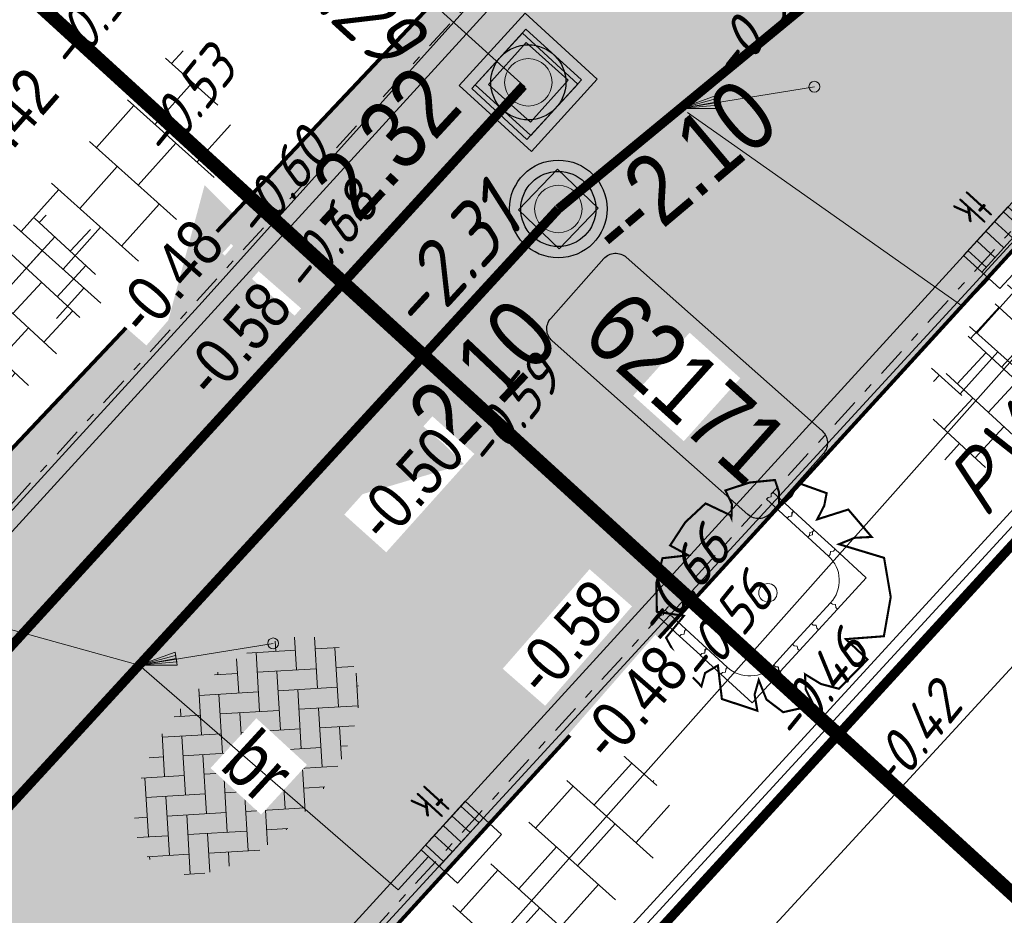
# Model space of a CAD drawing. Header units: metres. Extents: x 111546 to 149831, y 498798 to 507863.
# Tile 991 of 1056: x 111938 to 111949, y 501923 to 501933. Entities that reach past the tile are written whole.
import ezdxf
from ezdxf.enums import TextEntityAlignment as Align

# ---------------------------------------------------------------- set-up
doc = ezdxf.new("R2010")
doc.units = ezdxf.units.M
for name, pattern in [('ACAD_ISO09W100', [45, 24, -3, 6, -3, 6, -3]), ('CENTER', [50.8, 31.75, -6.35, 6.35, -6.35]), ('DASHDOT', [25.4, 12.7, -6.35, 0, -6.35]), ('DASHDOT2', [12.7, 6.35, -3.175, 0, -3.175]), ('DASHED', [19.05, 12.7, -6.35]), ('RI-HWA', [7.4, 5, -2.4])]:
    doc.linetypes.add(name, pattern=pattern)
for name, color, linetype in [('0-dwarsprofiel locatie', 5, 'CENTER'), ('0-hoogte mv-bestaand', 253, 'Continuous'), ('0-hoogte mv-nieuw', 2, 'Continuous'), ('0-werkgrens', 210, 'FENCELINE1'), ('2-bs-Streng gemengd', 252, 'ACAD_ISO09W100'), ('2-nw- bob-DWA', 20, 'Continuous'), ('2-nw-bob-HWA', 160, 'Continuous'), ('2-nw-HWA inspectieput nr', 2, 'Continuous'), ('2-nw-inspectieput-DWA-beton-80', 20, 'Continuous'), ('2-nw-inspectieput-HWA', 160, 'Continuous'), ('2-nw-streng-DWA beton', 20, 'DASHED'), ('2-nw-streng-HWA', 160, 'RI-HWA'), ('2-vw-DWA-streng-PVC250-excl grondwerk', 41, 'RI-HWA-V'), ('2-vw-DWA-streng-volschuimen-PVC 250', 54, 'RI-VOLSCHUIMEN'), ('2-vw-Put inspectie', 54, 'DASHED'), ('2-vw-Streng gemengd  bobtot', 54, 'Continuous'), ('2-vw-Streng regenwater diameter', 150, 'Continuous'), ('3-NW-HV-316010+318010-Afwerken zandbed voor wegfundering en menggranulaat-opp', 20, 'Continuous'), ('3-vw-band-trb-13-15x25', 230, 'Continuous'), ('3-YY-dwarsprofiel', 7, 'Continuous'), ('4-nw-boom tekst', 7, 'Continuous'), ('B01_HOOFDGEBOUW', 1, 'Continuous'), ('B16_LUIFEL', 10, 'Continuous'), ('Q26_BOOM', 252, 'Continuous')]:
    doc.layers.add(name, color=color, linetype=linetype)
for name, color, linetype, lineweight in [('0-kadastrale percelen', 253, 'AI-KADASTRAAL', 9), ('2-nw-inlaat-dwa 125', 10, 'Continuous', 15), ('2-nw-inlaat-hwa 125', 160, 'Continuous', 15), ('2-YY-kolkleiding HWA 125mm', 150, 'Continuous', 15), ('3-nw-arcering-rijweg', 7, 'Continuous', 13), ('3-nw-arcering-trottoir', 2, 'Continuous', 15), ('3-nw-band-trb18-20x20-achterkant-stelspecie', 103, 'DASHDOT2', 15), ('3-nw-band-trb18-20x20-voorkant-stelspecie', 103, 'Continuous', 15), ('3-nw-boomkrans', 3, 'Continuous', 13), ('3-nw-kolk trottoir', 7, 'Continuous', 13), ('3-nw-putrand-bestrating-dwa', 30, 'Continuous', 13), ('3-nw-putrand-bestrating-hwa', 151, 'Continuous', 13), ('3-nw-text-20-herinrichting', 7, 'Continuous', 15), ('3-vw-verharding', 3, 'Continuous', 15), ('4-nw-boom 1e grootte', 7, 'Continuous', 35)]:
    doc.layers.add(name, color=color, linetype=linetype, lineweight=lineweight)
doc.layers.add('3-nw-menggranulaat', color=7, linetype='Continuous', lineweight=13, true_color=0xebebeb)
doc.styles.get("Standard").update_dxf_attribs({"font": 'isocp-ie.shx'})
doc.styles.add('veysel', font='isocp-ie.shx', dxfattribs={"height": 0.1})
doc.styles.add('Zaanstad', font='ARIALN.TTF')
doc.styles.add('Zaanstad 1-200 1.8mm', font='ARIALN.TTF', dxfattribs={"height": 0.36})
doc.styles.add('Zaanstad 1-200 2.5mm', font='ARIALN.TTF', dxfattribs={"height": 0.5})
doc.styles.add('Zaanstad 1-500 1.8mm', font='ARIALN.TTF', dxfattribs={"height": 0.9})
doc.linetypes.add('AI-KADASTRAAL', pattern='A,5.5,-2,["K",Standard,S=1.8,R=0,X=0,Y=-0.9],-2,5.5,-2,[5,NLCS.SHX,S=0.75,R=0,X=0,Y=0],-2', length=19)
doc.linetypes.add('FENCELINE1', pattern='A,6.35,-2.54,[133,ltypeshp.shx,S=2.54,R=0,X=-2.54,Y=0],-2.54,25.4', length=36.83)
doc.linetypes.add('RI-HWA-V', pattern='A,2.5,[24,NLCS.SHX,S=1,R=0,X=0,Y=0],2.5,-1.8', length=6.8)
doc.linetypes.add('RI-VOLSCHUIMEN', pattern='A,0,[50,NLCS.SHX,S=0.5,R=0,X=0,Y=0],4', length=4)

# ---------------------------------------------------------------- blocks, each defined once
blk = doc.blocks.new('Q26')
at = {"linetype": 'Continuous', "lineweight": 20, "const_width": 0.0225}
blk.add_lwpolyline([(0.757, 0.516), (1.237, 0.371), (1.308, -0.046), (1.235, -0.463), (0.83, -0.494), (1.061, -0.711), (0.757, -1.022), (0.565, -0.971), (0.395, -0.867), (0.404, -1.032), (0.49, -1.198), (0.163, -1.271), (-0.015, -1.136), (-0.097, -0.929), (-0.141, -1.084), (-0.112, -1.255), (-0.489, -1.131), (-0.532, -0.774), (-0.668, -0.854), (-0.707, -0.996), (-0.927, -0.766), (-1.083, -0.479), (-0.894, -0.246), (-1.181, -0.203), (-1.187, 0.104), (-1.122, 0.367), (-0.847, 0.398), (-1.04, 0.503), (-0.879, 0.749), (-0.663, 0.95), (-0.402, 0.826), (-0.388, 0.795), (-0.382, 0.942), (-0.452, 1.088), (-0.194, 1.172), (0.076, 1.199), (0.118, 1.07), (0.119, 0.935), (0.148, 0.935), (0.252, 1.031), (0.325, 1.167), (0.626, 1.059), (0.6, 0.925), (0.525, 0.78), (0.856, 0.885), (1.105, 0.593), (0.924, 0.584)], close=True, dxfattribs=at)
at = {"linetype": 'Continuous', "lineweight": 20}
blk.add_circle((0.001, -0.001), 0.0983, dxfattribs=at)
blk = doc.blocks.new('PUTVNB')
at = {"linetype": 'Continuous', "lineweight": 13}
blk.add_line((-0.008, -0.504), (-0.004, -0.498), dxfattribs=at)
at = {"linetype": 'Continuous', "lineweight": 13, "ltscale": 0.04, "flags": 128}
blk.add_lwpolyline([(-0.5, 0.5), (-0.5, -0.5), (0.5, -0.5), (0.5, 0.5), (-0.5, 0.5)], dxfattribs=at)
at = {"linetype": 'Continuous', "lineweight": 13}
blk.add_point((0, 0), dxfattribs=at)
blk = doc.blocks.new('2-inspectieput rond 80cm')
at = {"ltscale": 0.03}
h = blk.add_hatch(color=256, dxfattribs=at)
h.dxf.hatch_style = 1
edge = h.paths.add_edge_path()
edge.add_arc((0, 0), 0.4, 0, 360)
for radius in [0.52, 0.4]:
    blk.add_circle((0, 0), radius)
blk = doc.blocks.new('tgls')
at = {"linetype": 'Continuous'}
for p, q in [((-1.018, -0.663), (-1.018, 0.575)), ((-0.418, -0.668), (-0.418, 0.573)), ((0.182, -0.673), (0.182, 0.57)), ((0.782, -0.678), (0.782, 0.568)), ((-1.018, 0.329), (-1.552, 0.329)), ((0.182, 0.329), (-0.418, 0.329)), ((1.218, 0.329), (0.782, 0.329)), ((-1.618, 0.029), (-1.635, 0.029)), ((-1.618, -0.658), (-1.618, 0.09)), ((-0.418, 0.029), (-1.018, 0.029)), ((0.782, 0.029), (0.182, 0.029)), ((-1.018, -0.271), (-1.618, -0.271)), ((0.182, -0.271), (-0.418, -0.271)), ((1.382, -0.271), (0.782, -0.271)), ((1.382, -0.682), (1.382, -0.248)), ((-1.618, -0.571), (-1.803, -0.571)), ((-0.418, -0.571), (-1.018, -0.571)), ((0.782, -0.571), (0.182, -0.571)), ((1.473, -0.571), (1.382, -0.571))]:
    blk.add_line(p, q, dxfattribs=at)
blk = doc.blocks.new('putrand')
blk.add_lwpolyline([(-0.3, -0.3), (0.3, -0.3), (0.3, 0.3), (-0.3, 0.3)], close=True)
blk.add_circle((0, 0), 0.253)
blk = doc.blocks.new('straatkolk_M')
at = {"linetype": 'Continuous'}
for p, q in [((-0.404, 0.475), (-0.569, -0.255)), ((0.569, 0.255), (-0.404, 0.475)), ((0.569, 0.255), (0.404, -0.475)), ((0.404, -0.475), (-0.569, -0.255))]:
    blk.add_line(p, q, dxfattribs=at)
blk = doc.blocks.new('*U420')
blk.add_line((0.225, 0), (-0.225, 0))
for points in [[(-0.28, -0.262), (-0.28, 0)], [(0, -0.262), (0, 0)], [(-0.14, -0.262), (-0.14, 0)], [(0.14, -0.262), (0.14, 0)], [(0.28, -0.262), (0.28, 0)], [(0.349, -0.262), (-0.349, -0.262)]]:
    blk.add_lwpolyline(points)
at = {"xscale": -0.7000000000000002, "yscale": 0.7000000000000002, "zscale": 0.7000000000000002, "rotation": 347.2593789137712}
blk.add_blockref('straatkolk_M', (0, -0.262), dxfattribs=at)
at = {"linetype": 'DASHDOT', "lineweight": 5, "width": 0.665014}
blk.add_text('tk', height=0.3703, rotation=179.9746, dxfattribs=at).set_placement((0.214, 0.438))
blk = doc.blocks.new('2-inlaat')
for p, q in [((-1.728, 2.693), (0, 0)), ((0, 0), (-0.357, 0.822))]:
    blk.add_line(p, q)
blk.add_lwpolyline([(-0.357, 0.822), (-0.618, 0.653), (0, 0), (-0.424, 0.781), (-0.552, 0.694), (0, 0), (-0.491, 0.739)])
blk.add_circle((-1.728, 2.693), 0.128)
blk = doc.blocks.new('2-inspectieput 80x80')
h = blk.add_hatch(color=256)
h.dxf.hatch_style = 1
edge = h.paths.add_edge_path()
edge.add_arc((0, 0), 0.4, 0, 360)
at = {"flags": 128}
for points in [[(-0.52, 0.52), (0.52, 0.52), (0.52, -0.52), (-0.52, -0.52)], [(-0.4, 0.4), (0.4, 0.4), (0.4, -0.4), (-0.4, -0.4)]]:
    blk.add_lwpolyline(points, close=True, dxfattribs=at)
blk.add_circle((0, 0), 0.4)
blk = doc.blocks.new('3-boomkrans hoekstuk')
blk.add_lwpolyline([(-0.35, 0), (-0.375, 0), (-0.35, 0, -0.414214), (0, 0.35), (0, 0.375), (-0.02, 0.4), (0, 0.425), (0, 0.45), (-0.45, 0.45), (-0.45, 0), (-0.425, 0), (-0.45, 0)], format="xyb")
blk.add_lwpolyline([(-0.425, 0), (-0.4, -0.02), (-0.375, 0)])
blk = doc.blocks.new('3-boomkrans passtuk')
blk.add_lwpolyline([(0, 0.075), (-0.02, 0.05), (0, 0.025), (0, 0), (0.3, 0), (0.3, 0.025), (0.28, 0.05), (0.3, 0.075), (0.3, 0.1), (0, 0.1)], close=True)
blk = doc.blocks.new('4-boom 1e grootte')
at = {"layer": '4-nw-boom tekst', "style": 'Zaanstad'}
blk.add_attdef('BOOMSOORT', text='', height=0.9, dxfattribs=at).set_placement((2.842, 1.834), align=Align.BOTTOM_LEFT)

msp = doc.modelspace()

# ---------------------------------------------------------------- hatches: boundary and pattern name
at = {"layer": '3-nw-arcering-rijweg'}
h = msp.add_hatch(dxfattribs=at)
h.set_pattern_fill('AVH-BSS_KEIFORMAAT_ELLEBOOG', color=256, scale=2, angle=73.40257, pattern_type=2)
h.set_pattern_definition([(93.426, (111941.18873, 501926.80042), (-0.222174, 0.197075), [0.63, -0.21]), (3.426, (111940.76948, 501926.77532), (-0.222174, 0.197075), [0.63, -0.21])])
edge = h.paths.add_edge_path()
edge.add_ellipse((111940.7082, 501925.051), major_axis=(-1.0089, -1.129), ratio=0.5677801, start_angle=0, end_angle=360)
at = {"layer": '3-nw-arcering-trottoir'}
h = msp.add_hatch(dxfattribs=at)
h.set_pattern_fill('AVH-TEGEL_300X300_HALFST', color=256, scale=1.5, angle=207.28426, style=0, pattern_type=2)
h.set_pattern_definition([(227.307736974, (397372.72466, 81315.53694), (-0.13975080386, -0.48331636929), [0.45, -0.45]), (317.30773697, (397372.72466, 81315.53694), (0.3051271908, 0.3307527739), [])])
edge = h.paths.add_edge_path()
edge.add_ellipse((111938.068, 501929.6528), major_axis=(-0.9096, -1.073), ratio=0.488545, start_angle=0, end_angle=360)
h = msp.add_hatch(dxfattribs=at)
h.set_pattern_fill('AVH-TEGEL_300X300_HALFST', color=256, scale=1.5, angle=207.28426, style=0, pattern_type=2)
h.set_pattern_definition([(227.307736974, (397383.71692, 81315.1446), (-0.13975080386, -0.48331636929), [0.45, -0.45]), (317.30773697, (397383.7169, 81315.1446), (0.3051271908, 0.3307527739), [])])
edge = h.paths.add_edge_path()
edge.add_ellipse((111949.0602, 501929.2605), major_axis=(-0.9096, -1.073), ratio=0.488545, start_angle=0, end_angle=360)
at = {"layer": '3-nw-menggranulaat', "ltscale": 0.02}
h = msp.add_hatch(color=256, dxfattribs=at)
h.dxf.hatch_style = 1
edge = h.paths.add_edge_path(flags=17)
edge.add_line((111945.4205, 501891.0356), (111945.6729, 501890.794))
edge.add_line((111945.6729, 501890.794), (111945.6874, 501890.807))
edge.add_line((111945.6874, 501890.807), (111945.7046, 501890.8177))
edge.add_line((111945.7046, 501890.8177), (111945.7238, 501890.8259))
edge.add_line((111945.7238, 501890.8259), (111945.7445, 501890.8318))
edge.add_line((111945.7445, 501890.8318), (111945.7662, 501890.8351))
edge.add_line((111945.7662, 501890.8351), (111945.7883, 501890.836))
edge.add_line((111945.7883, 501890.836), (111945.8102, 501890.8344))
edge.add_line((111945.8102, 501890.8344), (111945.8314, 501890.8303))
edge.add_line((111945.8314, 501890.8303), (111945.8513, 501890.8237))
edge.add_line((111945.8513, 501890.8237), (111945.8693, 501890.8145))
edge.add_line((111945.8693, 501890.8145), (111945.8849, 501890.8028))
edge.add_arc((111943.4234, 501888.1077), 3.65, -30.75903, 47.59341, ccw=False)
edge.add_line((111946.56, 501886.241), (111946.396, 501885.9655))
edge.add_line((111946.396, 501885.9655), (111953.9762, 501881.4542))
edge.add_line((111953.9762, 501881.4542), (111958.2826, 501888.69))
edge.add_line((111958.2826, 501888.69), (111956.8741, 501889.9773))
edge.add_line((111956.8741, 501889.9773), (111951.4568, 501894.3664))
edge.add_line((111951.4568, 501894.3664), (111933.3048, 501910.9454))
edge.add_arc((111934.4175, 501912.1637), 1.65, 137.59341, 227.59341, ccw=False)
edge.add_line((111933.1992, 501913.2764), (111952.7546, 501934.6874))
edge.add_line((111952.7546, 501934.6874), (111952.7652, 501934.6999))
edge.add_line((111952.7652, 501934.6999), (111952.7884, 501934.7244))
edge.add_line((111952.7884, 501934.7244), (111958.8189, 501941.3271))
edge.add_arc((111962.9907, 501937.5168), 5.65, 65.58791, 137.59341, ccw=False)
edge.add_line((111965.3258, 501942.6617), (111990.2953, 501931.3286))
edge.add_line((111990.2953, 501931.3286), (111992.5123, 501928.7742))
edge.add_line((111992.5123, 501928.7742), (111996.2832, 501938.3855))
edge.add_line((111996.2832, 501938.3855), (111993.0828, 501937.6602))
edge.add_line((111993.0828, 501937.6602), (111947.8566, 501958.1872))
edge.add_line((111947.8566, 501958.1872), (111944.1829, 501950.2846))
edge.add_line((111944.1829, 501950.2846), (111946.0273, 501949.4554))
edge.add_arc((111943.3152, 501943.3934), 6.641, -41.72574, 65.89655, ccw=False)
edge.add_line((111948.2716, 501938.9734), (111948.2104, 501938.9056))
edge.add_line((111948.2104, 501938.9056), (111948.1767, 501938.8686))
edge.add_line((111948.1767, 501938.8686), (111919.7385, 501908.7564))
edge.add_line((111919.7385, 501908.7564), (111924.5965, 501904.3126))
edge.add_line((111924.5965, 501904.3126), (111926.7841, 501906.8548))
edge.add_line((111926.7841, 501906.8548), (111926.8718, 501906.9396))
edge.add_arc((111927.9845, 501905.4644), 1.8478, 39.9448, 127.02577, ccw=False)
edge.add_line((111929.4011, 501906.6508), (111929.3935, 501906.5287))
edge.add_line((111929.3935, 501906.5287), (111929.4066, 501906.5141))
edge.add_line((111929.4066, 501906.5141), (111929.4175, 501906.497))
edge.add_line((111929.4175, 501906.497), (111929.426, 501906.4777))
edge.add_line((111929.426, 501906.4777), (111929.4321, 501906.4569))
edge.add_line((111929.4321, 501906.4569), (111929.4359, 501906.4352))
edge.add_line((111929.4359, 501906.4352), (111929.4371, 501906.4131))
edge.add_line((111929.4371, 501906.4131), (111929.4359, 501906.3911))
edge.add_line((111929.4359, 501906.3911), (111929.4321, 501906.3699))
edge.add_line((111929.4321, 501906.3699), (111929.4257, 501906.35))
edge.add_line((111929.4257, 501906.35), (111929.4167, 501906.3319))
edge.add_line((111929.4167, 501906.3319), (111929.338, 501906.2428))
edge.add_line((111929.338, 501906.2428), (111945.4205, 501891.0356))
edge = h.paths.add_edge_path()
edge.add_line((111939.0689, 501884.2217), (111923.2649, 501898.6751))
edge.add_line((111923.2649, 501898.6751), (111923.0035, 501899.3073))
edge.add_line((111923.0035, 501899.3073), (111922.989, 501899.2943))
edge.add_line((111922.989, 501899.2943), (111922.9719, 501899.2837))
edge.add_line((111922.9719, 501899.2837), (111922.9527, 501899.2756))
edge.add_line((111922.9527, 501899.2756), (111922.932, 501899.2699))
edge.add_line((111922.932, 501899.2699), (111922.9104, 501899.2666))
edge.add_line((111922.9104, 501899.2666), (111922.8883, 501899.2659))
edge.add_line((111922.8883, 501899.2659), (111922.8665, 501899.2676))
edge.add_line((111922.8665, 501899.2676), (111922.8453, 501899.2718))
edge.add_line((111922.8453, 501899.2718), (111922.8254, 501899.2785))
edge.add_line((111922.8254, 501899.2785), (111922.8074, 501899.2877))
edge.add_line((111922.8074, 501899.2877), (111922.7918, 501899.2994))
edge.add_line((111922.7918, 501899.2994), (111922.7244, 501899.361))
edge.add_arc((111923.7904, 501900.8134), 1.8016, 142.46827, 233.72181, ccw=False)
edge.add_line((111922.3617, 501901.9109), (111924.5902, 501904.3072))
edge.add_line((111924.5902, 501904.3072), (111919.7344, 501908.7519))
edge.add_line((111919.7344, 501908.7519), (111909.1625, 501897.0827))
edge.add_line((111909.1625, 501897.0827), (111913.8523, 501892.7753))
edge.add_line((111913.8523, 501892.7753), (111915.8761, 501894.9148))
edge.add_arc((111917.0874, 501893.8799), 1.5932, 61.0323, 139.48943, ccw=False)
edge.add_line((111917.8591, 501895.2738), (111918.9555, 501894.4073))
edge.add_line((111918.9555, 501894.4073), (111918.9686, 501894.3928))
edge.add_line((111918.9686, 501894.3928), (111918.9794, 501894.3756))
edge.add_line((111918.9794, 501894.3756), (111918.9879, 501894.3564))
edge.add_line((111918.9879, 501894.3564), (111918.9939, 501894.3357))
edge.add_line((111918.9939, 501894.3357), (111918.9976, 501894.314))
edge.add_line((111918.9976, 501894.314), (111918.9988, 501894.2919))
edge.add_line((111918.9988, 501894.2919), (111918.9974, 501894.27))
edge.add_line((111918.9974, 501894.27), (111918.9936, 501894.2488))
edge.add_line((111918.9936, 501894.2488), (111918.9871, 501894.2289))
edge.add_line((111918.9871, 501894.2289), (111918.9781, 501894.2108))
edge.add_line((111918.9781, 501894.2108), (111918.9664, 501894.1952))
edge.add_line((111918.9664, 501894.1952), (111937.2225, 501877.2639))
edge.add_line((111937.2225, 501877.2639), (111937.3506, 501877.4043))
edge.add_line((111937.3506, 501877.4043), (111937.3651, 501877.4173))
edge.add_line((111937.3651, 501877.4173), (111937.3822, 501877.4279))
edge.add_line((111937.3822, 501877.4279), (111937.4014, 501877.4361))
edge.add_line((111937.4014, 501877.4361), (111937.4221, 501877.4419))
edge.add_line((111937.4221, 501877.4419), (111937.4437, 501877.4452))
edge.add_line((111937.4437, 501877.4452), (111937.4658, 501877.446))
edge.add_line((111937.4658, 501877.446), (111937.4876, 501877.4444))
edge.add_line((111937.4876, 501877.4444), (111937.5088, 501877.4403))
edge.add_line((111937.5088, 501877.4403), (111937.5286, 501877.4336))
edge.add_line((111937.5286, 501877.4336), (111937.5466, 501877.4245))
edge.add_line((111937.5466, 501877.4245), (111937.5622, 501877.4128))
edge.add_line((111937.5622, 501877.4128), (111938.7544, 501876.3239))
edge.add_arc((111936.2929, 501873.6289), 3.65, -30.75903, 47.59341, ccw=False)
edge.add_line((111939.4294, 501871.7622), (111938.385, 501870.0074))
edge.add_arc((111935.2485, 501871.8741), 3.65, 245.34011, 329.24097, ccw=False)
edge.add_line((111933.7256, 501868.557), (111929.0206, 501864.0685))
edge.add_arc((111924.456, 501860.7388), 5.65, -42.41791, 36.11015, ccw=False)
edge.add_line((111928.6271, 501856.9276), (111889.9448, 501814.5917))
edge.add_line((111889.9448, 501814.5917), (111889.9191, 501814.5632))
edge.add_line((111889.9191, 501814.5632), (111886.2337, 501810.5301))
edge.add_arc((111888.7069, 501808.2704), 3.35, 137.58209, 197.54111)
edge.add_line((111885.5126, 501807.2607), (111890.1896, 501792.4643))
edge.add_arc((111884.8023, 501790.7615), 5.65, -42.58489, 17.54111, ccw=False)
edge.add_line((111888.9623, 501786.9382), (111860.4469, 501755.9116))
edge.add_line((111860.4469, 501755.9116), (111859.2031, 501754.8538))
edge.add_arc((111856.663, 501757.1884), 3.45, 227.41511, 317.41511, ccw=False)
edge.add_line((111854.3284, 501754.6482), (111853.4568, 501755.1777))
edge.add_line((111853.4568, 501755.1777), (111841.6617, 501766.0181))
edge.add_line((111841.6617, 501766.0181), (111839.7535, 501767.7719))
edge.add_line((111839.7535, 501767.7719), (111835.8964, 501763.5751))
edge.add_line((111835.8964, 501763.5751), (111836.3161, 501763.1893))
edge.add_line((111836.3161, 501763.1893), (111876.9192, 501725.8727))
edge.add_line((111876.9192, 501725.8727), (111896.1196, 501708.2263))
edge.add_line((111896.1196, 501708.2263), (111899.9767, 501712.4231))
edge.add_line((111899.9767, 501712.4231), (111865.4492, 501744.1559))
edge.add_line((111865.4492, 501744.1559), (111865.3726, 501744.498))
edge.add_arc((111868.3838, 501747.7744), 4.45, 137.6472, 227.41511, ccw=False)
edge.add_line((111865.0952, 501750.7724), (111898.3784, 501787.2824))
edge.add_arc((111895.9027, 501789.5392), 3.35, 317.64716, 383.53609)
edge.add_line((111898.974, 501790.877), (111897.9326, 501793.2678))
edge.add_line((111897.9326, 501793.2678), (111893.2508, 501804.0168))
edge.add_arc((111897.6973, 501805.9535), 4.85, 137.58209, 203.53609, ccw=False)
edge.add_line((111894.1169, 501809.225), (111896.1368, 501811.4357))
edge.add_line((111896.1368, 501811.4357), (111933.9229, 501852.7908))
edge.add_arc((111938.094, 501848.9797), 5.65, 58.6164, 137.58209, ccw=False)
edge.add_line((111941.0363, 501853.8031), (111953.1191, 501846.4325))
edge.add_line((111953.1191, 501846.4325), (111956.6082, 501852.1523))
edge.add_line((111956.6082, 501852.1523), (111946.6541, 501858.2243))
edge.add_arc((111949.5965, 501863.0477), 5.65, 149.24097, 238.6164, ccw=False)
edge.add_line((111944.7413, 501865.9373), (111953.9493, 501881.412))
edge.add_line((111953.9493, 501881.412), (111946.3755, 501885.9311))
edge.add_line((111946.3755, 501885.9311), (111945.5156, 501884.4862))
edge.add_arc((111942.3791, 501886.3529), 3.65, 227.59341, 329.24097, ccw=False)
edge.add_line((111939.9176, 501883.6579), (111939.889, 501883.6834))
edge.add_line((111939.889, 501883.6834), (111939.8577, 501883.7108))
edge.add_line((111939.8577, 501883.7108), (111939.7902, 501883.77))
edge.add_line((111939.7902, 501883.77), (111939.7218, 501883.8337))
edge.add_line((111939.7218, 501883.8337), (111939.6895, 501883.8666))
edge.add_line((111939.6895, 501883.8666), (111939.6596, 501883.8999))
edge.add_line((111939.6596, 501883.8999), (111939.6328, 501883.9333))
edge.add_line((111939.6328, 501883.9333), (111939.6101, 501883.9666))
edge.add_line((111939.6101, 501883.9666), (111939.5924, 501883.9996))
edge.add_line((111939.5924, 501883.9996), (111939.5804, 501884.032))
edge.add_line((111939.5804, 501884.032), (111939.5751, 501884.0637))
edge.add_line((111939.5751, 501884.0637), (111939.5772, 501884.0942))
edge.add_line((111939.5772, 501884.0942), (111939.5814, 501884.109))
edge.add_line((111939.5814, 501884.109), (111939.5877, 501884.1235))
edge.add_line((111939.5877, 501884.1235), (111939.5963, 501884.1376))
edge.add_line((111939.5963, 501884.1376), (111939.3596, 501884.0053))
edge.add_line((111939.3596, 501884.0053), (111939.0689, 501884.2217))
edge = h.paths.add_edge_path(flags=17)
edge.add_line((111933.0577, 501869.1111), (111912.895, 501887.549))
edge.add_line((111912.895, 501887.549), (111912.8805, 501887.5359))
edge.add_line((111912.8805, 501887.5359), (111912.8633, 501887.5253))
edge.add_line((111912.8633, 501887.5253), (111912.8441, 501887.517))
edge.add_line((111912.8441, 501887.517), (111912.8234, 501887.5112))
edge.add_line((111912.8234, 501887.5112), (111912.8017, 501887.5079))
edge.add_line((111912.8017, 501887.5079), (111912.7796, 501887.507))
edge.add_line((111912.7796, 501887.507), (111912.7577, 501887.5086))
edge.add_line((111912.7577, 501887.5086), (111912.7366, 501887.5127))
edge.add_line((111912.7366, 501887.5127), (111912.7167, 501887.5193))
edge.add_line((111912.7167, 501887.5193), (111912.6986, 501887.5285))
edge.add_line((111912.6986, 501887.5285), (111912.683, 501887.5402))
edge.add_line((111912.683, 501887.5402), (111912.2714, 501887.9162))
edge.add_arc((111913.4223, 501889.4072), 1.8836, 145.26236, 232.33447, ccw=False)
edge.add_line((111911.8745, 501890.4805), (111913.8494, 501892.7722))
edge.add_line((111913.8494, 501892.7722), (111909.1549, 501897.0744))
edge.add_line((111909.1549, 501897.0744), (111901.8785, 501889.0129))
edge.add_line((111901.8785, 501889.0129), (111928.2662, 501864.9107))
edge.add_arc((111924.456, 501860.7388), 5.65, 37.7584, 47.59468, ccw=False)
edge.add_line((111928.9229, 501864.1984), (111933.6754, 501868.5805))
edge.add_arc((111935.2485, 501871.8741), 3.65, 233.53134, 244.47053, ccw=False)
edge.add_line((111933.079, 501868.9388), (111933.0701, 501868.9465))
edge.add_line((111933.0701, 501868.9465), (111933.0624, 501868.9556))
edge.add_line((111933.0624, 501868.9556), (111933.0558, 501868.9659))
edge.add_line((111933.0558, 501868.9659), (111933.0502, 501868.9772))
edge.add_line((111933.0502, 501868.9772), (111933.0458, 501868.9893))
edge.add_line((111933.0458, 501868.9893), (111933.0424, 501869.0021))
edge.add_line((111933.0424, 501869.0021), (111933.039, 501869.0288))
edge.add_line((111933.039, 501869.0288), (111933.0399, 501869.056))
edge.add_line((111933.0399, 501869.056), (111933.0451, 501869.0822))
edge.add_line((111933.0451, 501869.0822), (111933.0493, 501869.0944))
edge.add_line((111933.0493, 501869.0944), (111933.0545, 501869.1059))
edge.add_line((111933.0545, 501869.1059), (111933.0608, 501869.1163))
edge.add_line((111933.0608, 501869.1163), (111933.0682, 501869.1256))
edge.add_line((111933.0682, 501869.1256), (111933.0577, 501869.1111))
edge = h.paths.add_edge_path()
edge.add_line((111992.5179, 501928.7676), (111994.7292, 501926.2197))
edge.add_line((111994.7292, 501926.2197), (111992.7618, 501920.8852))
edge.add_line((111992.7618, 501920.8852), (111990.9535, 501916.2577))
edge.add_line((111990.9535, 501916.2577), (111987.3966, 501907.1552))
edge.add_line((111987.3966, 501907.1552), (111984.5685, 501905.9622))
edge.add_line((111984.5685, 501905.9622), (111979.6175, 501893.2924))
edge.add_line((111979.6175, 501893.2924), (111980.8658, 501890.4421))
edge.add_line((111980.8658, 501890.4421), (111966.3394, 501853.2677))
edge.add_arc((112199.3326, 501762.2227), 250.15, 158.656294, 158.959504)
edge.add_line((111965.8609, 501852.0335), (111958.2211, 501851.1683))
edge.add_line((111958.2211, 501851.1683), (111956.6509, 501852.1262))
edge.add_line((111956.6509, 501852.1262), (111953.1617, 501846.4064))
edge.add_line((111953.1617, 501846.4064), (111954.801, 501845.4065))
edge.add_line((111954.801, 501845.4065), (111961.2929, 501839.1012))
edge.add_arc((112172.9168, 501770.2756), 222.5345, 161.984141, 163.432257)
edge.add_line((111959.6211, 501833.7311), (111947.8873, 501794.3967))
edge.add_arc((111619.3818, 501892.3933), 342.8107, 334.016078, 343.389614, ccw=False)
edge.add_line((111927.5402, 501742.2014), (111914.6403, 501718.2034))
edge.add_arc((111619.3446, 501892.406), 342.85, 327.803063, 329.462534, ccw=False)
edge.add_line((111909.4717, 501709.7249), (111902.159, 501710.4174))
edge.add_line((111902.159, 501710.4174), (111900.0135, 501712.3893))
edge.add_line((111900.0135, 501712.3893), (111896.1564, 501708.1925))
edge.add_line((111896.1564, 501708.1925), (111898.3692, 501706.1588))
edge.add_line((111898.3692, 501706.1588), (111901.9376, 501698.2777))
edge.add_arc((111620.0913, 501891.8095), 341.8946, 319.976566, 325.524268, ccw=False)
edge.add_line((111881.9079, 501671.9368), (111875.8132, 501664.6874))
edge.add_line((111875.8132, 501664.6874), (111881.8015, 501659.8582))
edge.add_line((111881.8015, 501659.8582), (111887.6852, 501667.154))
edge.add_arc((111619.6416, 501892.2362), 350.0133, 319.979072, 330.881819)
edge.add_line((111925.4195, 501721.9153), (111934.2415, 501738.8209))
edge.add_arc((111619.6416, 501892.2362), 350.0133, 334.00373, 336.636623)
edge.add_line((111940.9568, 501753.4345), (111946.615, 501767.3333))
edge.add_arc((111619.5305, 501892.3164), 350.15, 339.087525, 343.389614)
edge.add_line((111955.069, 501792.2218), (111966.8024, 501831.5546))
edge.add_arc((112199.5184, 501762.133), 242.85, 158.656294, 163.389614, ccw=False)
edge.add_line((111973.3246, 501850.5211), (111996.8969, 501910.8449))
edge.add_line((111996.8969, 501910.8449), (111999.7725, 501918.2039))
edge.add_line((111999.7725, 501918.2039), (112014.2094, 501957.3484))
edge.add_line((112014.2094, 501957.3484), (112017.327, 501965.8015))
edge.add_line((112017.327, 501965.8015), (112023.9953, 501969.4553))
edge.add_line((112023.9953, 501969.4553), (112025.9918, 501974.4606))
edge.add_line((112025.9918, 501974.4606), (112023.5855, 501976.2269))
edge.add_line((112023.5855, 501976.2269), (112024.3517, 501978.5545))
edge.add_line((112024.3517, 501978.5545), (112022.3088, 501979.3064))
edge.add_line((112022.3088, 501979.3064), (112022.8152, 501980.6823))
edge.add_line((112022.8152, 501980.6823), (112015.7803, 501983.2979))
edge.add_line((112015.7803, 501983.2979), (112012.7309, 501975.0297))
edge.add_line((112012.7309, 501975.0297), (111999.4836, 501939.1108))
edge.add_line((111999.4836, 501939.1108), (111996.2923, 501938.3876))
edge.add_line((111996.2923, 501938.3876), (111992.5179, 501928.7676))
edge = h.paths.add_edge_path()
edge.add_line((112022.6664, 501569.4539), (112021.9525, 501567.8914))
edge.add_arc((112022.5437, 501567.6213), 0.65, 155.44535, 245.26702)
edge.add_line((112022.2718, 501567.0309), (112030.4099, 501563.2821))
edge.add_arc((112030.6818, 501563.8725), 0.65, 245.26702, 335.61275)
edge.add_line((112031.2738, 501563.6041), (112031.7526, 501564.6357))
edge.add_line((112031.7526, 501564.6357), (112037.7391, 501577.621))
edge.add_line((112037.7391, 501577.621), (112039.5258, 501581.518))
edge.add_line((112039.5258, 501581.518), (112043.4029, 501579.7321))
edge.add_line((112043.4029, 501579.7321), (112042.2053, 501577.1324))
edge.add_arc((112042.7957, 501576.8604), 0.65, 155.26702, 244.8963)
edge.add_line((112042.5199, 501576.2718), (112043.6841, 501575.7264))
edge.add_line((112043.6841, 501575.7264), (112037.3742, 501562.0284))
edge.add_line((112037.3742, 501562.0284), (112036.9034, 501561.0065))
edge.add_arc((112037.4938, 501560.7346), 0.65, 155.26702, 245.26702)
edge.add_line((112037.2219, 501560.1442), (112070.2963, 501544.9086))
edge.add_line((112070.2963, 501544.9086), (112090.0758, 501535.7972))
edge.add_line((112090.0758, 501535.7972), (112106.9799, 501528.0104))
edge.add_line((112106.9799, 501528.0104), (112102.6804, 501518.6766))
edge.add_line((112102.6804, 501518.6766), (112096.6219, 501521.4671))
edge.add_line((112096.6219, 501521.4671), (112098.0341, 501524.5333))
edge.add_line((112098.0341, 501524.5333), (112072.1423, 501536.474))
edge.add_line((112072.1423, 501536.474), (112068.2561, 501528.0329))
edge.add_line((112068.2561, 501528.0329), (112094.1523, 501516.1055))
edge.add_line((112094.1523, 501516.1055), (112096.6009, 501521.4217))
edge.add_line((112096.6009, 501521.4217), (112102.6595, 501518.6312))
edge.add_line((112102.6595, 501518.6312), (112097.7794, 501508.0373))
edge.add_line((112097.7794, 501508.0373), (112065.7267, 501522.8023))
edge.add_line((112065.7267, 501522.8023), (112072.124, 501536.69))
edge.add_line((112072.124, 501536.69), (112023.5558, 501559.0627))
edge.add_arc((112021.6103, 501554.8393), 4.65, 65.26702, 155.26702)
edge.add_line((112017.3868, 501556.7848), (112004.8207, 501529.5055))
edge.add_line((112004.8207, 501529.5055), (111991.5629, 501500.7245))
edge.add_line((111991.5629, 501500.7245), (111991.191, 501493.9811))
edge.add_line((111991.191, 501493.9811), (111981.4392, 501500.8561))
edge.add_line((111981.4392, 501500.8561), (111985.3353, 501503.2189))
edge.add_line((111985.3353, 501503.2189), (111995.4999, 501525.2871))
edge.add_line((111995.4999, 501525.2871), (112013.4446, 501564.2406))
edge.add_line((112013.4446, 501564.2406), (112022.0681, 501582.9609))
edge.add_line((112022.0681, 501582.9609), (112027.6993, 501580.3669))
edge.add_line((112027.6993, 501580.3669), (112027.4871, 501579.9062))
edge.add_line((112027.4871, 501579.9062), (112022.6664, 501569.4539))

# ---------------------------------------------------------------- linework, layer by layer
at = {"layer": '0-dwarsprofiel locatie', "ltscale": 0.02, "const_width": 0.15}
msp.add_lwpolyline([(111937.0795, 501934.3319), (111950.1986, 501922.3556)], dxfattribs=at)
at = {"layer": '0-kadastrale percelen', "ltscale": 0.25}
msp.add_lwpolyline([(111961.789, 501895.338), (111962.526, 501894.663), (111980.717, 501914.5), (111956.855, 501936.384), (111938.663, 501916.546), (111939.356, 501915.911)], dxfattribs=at)
at = {"layer": '2-bs-Streng gemengd', "ltscale": 0.1, "flags": 128}
msp.add_lwpolyline([(111943.6639, 501932.1665), (111908.74, 501963.908)], dxfattribs=at)
at = {"layer": '2-nw-HWA inspectieput nr', "ltscale": 0.05, "elevation": 0.6224, "flags": 128}
msp.add_lwpolyline([(111943.9451, 501929.7012), (111944.5085, 501930.3369, -0.4142136), (111944.7483, 501930.3514), (111946.8325, 501928.5044, -0.4142136), (111946.847, 501928.2646), (111946.2835, 501927.6288, -0.4142136), (111946.0437, 501927.6144), (111943.9595, 501929.4613, -0.4142136)], format="xyb", close=True, dxfattribs=at)
at = {"layer": '2-nw-streng-DWA beton', "ltscale": 0.1, "const_width": 0.1}
msp.add_lwpolyline([(111923.0445, 501909.6409), (111943.6536, 501932.1759)], dxfattribs=at)
at = {"layer": '2-nw-streng-HWA', "ltscale": 0.25, "const_width": 0.1}
for points in [[(111944.0246, 501930.8653), (111967.2878, 501950.0232)], [(111916.9672, 501901.4334), (111944.0246, 501930.8653)]]:
    msp.add_lwpolyline(points, dxfattribs=at)
at = {"layer": '2-vw-DWA-streng-PVC250-excl grondwerk', "ltscale": 0.2, "flags": 128}
msp.add_lwpolyline([(111943.668, 501932.171), (111922.925, 501909.59)], dxfattribs=at)
at = {"layer": '2-vw-DWA-streng-volschuimen-PVC 250', "ltscale": 0.4, "flags": 128}
msp.add_lwpolyline([(111957.8867, 501939.4235), (111940.848, 501920.253)], dxfattribs=at)
at = {"layer": '3-nw-band-trb18-20x20-achterkant-stelspecie', "ltscale": 0.05}
msp.add_lwpolyline([(111951.3557, 501894.2557), (111933.2036, 501910.8346, -0.4142136), (111933.0884, 501913.3776), (111958.7081, 501941.4282)], format="xyb", dxfattribs=at)
msp.add_lwpolyline([(111948.3212, 501938.8044), (111928.7332, 501917.3577)], dxfattribs=at)
at = {"layer": '3-nw-band-trb18-20x20-voorkant-stelspecie'}
for points in [[(111932.9408, 501913.5125), (111958.5604, 501941.5631)], [(111948.4689, 501938.6695), (111928.8808, 501917.2229)]]:
    msp.add_lwpolyline(points, dxfattribs=at)
at = {"layer": '3-NW-HV-316010+318010-Afwerken zandbed voor wegfundering en menggranulaat-opp', "const_width": 0.04}
msp.add_lwpolyline([(111951.4568, 501894.3664), (111933.3048, 501910.9454, -0.4142136), (111933.1992, 501913.2764), (111952.7546, 501934.6874), (111952.7652, 501934.6999), (111952.7884, 501934.7244), (111958.8189, 501941.3271, -0.3249462), (111965.3258, 501942.6617), (111990.2953, 501931.3286), (111992.5123, 501928.7742), (111996.2832, 501938.3855), (111993.0828, 501937.6602), (111947.8566, 501958.1872), (111944.1829, 501950.2846), (111946.0273, 501949.4554, -0.5074512), (111948.2716, 501938.9734), (111948.2104, 501938.9056), (111948.1767, 501938.8686), (111919.7154, 501908.7334), (111924.8251, 501904.1077)], format="xyb", dxfattribs=at)
at = {"layer": '3-vw-band-trb-13-15x25', "ltscale": 0.1}
for points in [[(111934.757, 501915.203), (111939.232, 501920.044), (111952.39, 501934.352), (111957.401, 501939.761)], [(111948.241, 501938.781), (111940.233, 501929.875), (111902.797, 501888.899)]]:
    msp.add_lwpolyline(points, dxfattribs=at)
at = {"layer": 'B01_HOOFDGEBOUW'}
msp.add_lwpolyline([(111945.408, 501899.998), (111934.284, 501910.168), (111956.585, 501934.397), (111966.125, 501925.702)], dxfattribs=at)
at = {"layer": 'B16_LUIFEL'}
msp.add_lwpolyline([(111939.451, 501915.794), (111938.719, 501916.466), (111956.522, 501935.829), (111978.739, 501925.422), (111975.492, 501918.473), (111980.437, 501913.993), (111963.135, 501895.174), (111962.391, 501895.844)], dxfattribs=at)

# ---------------------------------------------------------------- block references
at = {"layer": '2-nw-inlaat-dwa 125', "xscale": 0.4513648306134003, "yscale": 0.4513648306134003, "zscale": 0.4513648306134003, "rotation": 331.7203266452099}
msp.add_blockref('2-inlaat', (111938.1651, 501926.163), dxfattribs=at)
at = {"layer": '2-nw-inlaat-hwa 125', "xscale": 0.4513648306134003, "yscale": 0.4513648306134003, "zscale": 0.4513648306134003, "rotation": 246.5078384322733}
msp.add_blockref('2-inlaat', (111945.3242, 501931.9355), dxfattribs=at)
at = {"layer": '2-nw-inspectieput-DWA-beton-80', "rotation": 317.5550097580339}
msp.add_blockref('2-inspectieput 80x80', (111943.7054, 501932.2125), dxfattribs=at)
at = {"layer": '2-nw-inspectieput-HWA', "rotation": 359.6124130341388}
msp.add_blockref('2-inspectieput rond 80cm', (111944.0246, 501930.8653, 0.1), dxfattribs=at)
at = {"layer": '2-vw-Put inspectie', "xscale": 0.8, "yscale": 0.8, "zscale": 0.8, "rotation": 47.30745791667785}
msp.add_blockref('PUTVNB', (111943.668, 501932.171), dxfattribs=at)
at = {"layer": '3-nw-boomkrans'}
for name, p, rotation in [('3-boomkrans passtuk', (111946.7489, 501927.4476), 137.4307668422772), ('3-boomkrans passtuk', (111946.6812, 501927.374), 317.4307668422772), ('3-boomkrans hoekstuk', (111946.6654, 501926.9133), 227.4307668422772), ('3-boomkrans passtuk', (111946.9231, 501926.6764), 227.4307668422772), ('3-boomkrans passtuk', (111946.7202, 501926.4555), 227.4307668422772), ('3-boomkrans hoekstuk', (111946.0601, 501926.2472), 137.4307668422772), ('3-boomkrans passtuk', (111946.5172, 501926.2345), 227.4307668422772)]:
    msp.add_blockref(name, p, dxfattribs=dict(at, rotation=rotation))
at = {"layer": '3-nw-kolk trottoir', "ltscale": 0.05, "rotation": 47.59341453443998}
for p in [(111948.5737, 501930.6288), (111942.7988, 501924.3059)]:
    msp.add_blockref('*U420', p, dxfattribs=at)
at = {"layer": '3-nw-putrand-bestrating-dwa', "zscale": 1.528603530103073, "rotation": 138.0939312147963}
msp.add_blockref('putrand', (111943.7054, 501932.2125), dxfattribs=at)
at = {"layer": '3-nw-putrand-bestrating-hwa', "rotation": 316.1488550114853}
msp.add_blockref('putrand', (111944.0246, 501930.8653, 0.1), dxfattribs=at)
at = {"layer": '3-vw-verharding', "rotation": 228.1031230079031}
for p in [(111939.2536, 501930.8258), (111949.4283, 501929.7456), (111943.9274, 501923.586)]:
    msp.add_blockref('tgls', p, dxfattribs=at)
at = {"layer": 'Q26_BOOM'}
msp.add_blockref('Q26', (111946.255, 501926.783), dxfattribs=at)

# ---------------------------------------------------------------- texts
at = {"layer": '0-hoogte mv-bestaand', "style": 'veysel', "oblique": 15}
for s, p in [('-0.53', (111939.2401, 501932.7803)), ('-0.59', (111946.3012, 501932.7035)), ('-0.53', (111940.2375, 501931.856)), ('-0.60', (111941.2293, 501930.9854)), ('-0.68', (111941.7485, 501930.4113)), ('-0.59', (111943.6899, 501928.556)), ('-0.66', (111945.4953, 501926.7575)), ('-0.56', (111945.9602, 501926.265)), ('-0.46', (111946.9618, 501925.646)), ('-0.42', (111947.9574, 501925.0861))]:
    msp.add_text(s, height=0.45, rotation=51, dxfattribs=at).set_placement(p, align=Align.CENTER)
at = {"layer": '2-nw- bob-DWA', "style": 'Zaanstad 1-500 1.8mm'}
msp.add_text('-2.32', height=0.75, rotation=47.26125, dxfattribs=at).set_placement((111942.4765, 501932.4389), align=Align.TOP_RIGHT)
at = {"layer": '2-nw-bob-HWA', "style": 'Zaanstad 1-500 1.8mm'}
for s, rotation, p in [('--2.10', 40.09528, (111945.9302, 501932.2967)), ('-2.10', 46.57572, (111943.5189, 501929.9663))]:
    msp.add_text(s, height=0.75, rotation=rotation, dxfattribs=at).set_placement(p, align=Align.TOP_RIGHT)
at = {"layer": '2-vw-Streng gemengd  bobtot', "oblique": 15}
for s, rotation, p in [('-2.29', 317.74044, (111940.7175, 501933.3882)), ('-2.31', 47.42929, (111942.6918, 501929.3535))]:
    msp.add_text(s, height=0.65, rotation=rotation, dxfattribs=at).set_placement(p, align=Align.BOTTOM_LEFT)
at = {"layer": '2-vw-Streng regenwater diameter', "oblique": 15}
msp.add_text('PVC250', height=0.65, rotation=48.39077, dxfattribs=at).set_placement((111948.7146, 501927.4256), align=Align.BOTTOM_LEFT)

# ---------------------------------------------------------------- next in the draw order: texts
at = {"layer": '0-hoogte mv-nieuw', "char_height": 0.5, "attachment_point": 7, "style": 'Zaanstad 1-200 2.5mm', "bg_fill": 3, "box_fill_scale": 1.1, "bg_fill_color": 9, "bg_fill_true_color": 13158600, "bg_fill_transparency": 0}
for s, insert, rotation in [('\\A1;-0.42', (111937.8811, 501931.091), 48.87507), ('\\A1;-0.58', (111940.363, 501928.8154), 48.87507), ('\\A1;-0.50', (111942.1945, 501927.279), 48.11149), ('\\A1;-0.58', (111943.8854, 501925.6454), 48.87507)]:
    msp.add_mtext(s, dxfattribs=dict(at, insert=insert, rotation=rotation))
at = {"layer": '2-nw-HWA inspectieput nr', "ltscale": 0.05, "insert": (111945.388, 501928.9682), "char_height": 0.75, "width": 0.574682, "attachment_point": 5, "rotation": 318.07872, "style": 'Zaanstad 1-200 1.8mm', "bg_fill": 3, "box_fill_scale": 1.1, "bg_fill_color": 9, "bg_fill_true_color": 13158600, "bg_fill_transparency": 0}
msp.add_mtext('\\A1;62171', dxfattribs=at)
at = {"layer": '3-nw-text-20-herinrichting', "ltscale": 0.05, "insert": (111940.8332, 501924.932), "char_height": 0.6, "attachment_point": 5, "rotation": 317.41437, "style": 'Zaanstad 1-200 1.8mm', "bg_fill": 3, "box_fill_scale": 1.1, "bg_fill_color": 9, "bg_fill_true_color": 13158600, "bg_fill_transparency": 0}
msp.add_mtext('\\A1;br', dxfattribs=at)

# ---------------------------------------------------------------- next in the draw order: linework, layer by layer
at = {"layer": '2-YY-kolkleiding HWA 125mm', "ltscale": 0.06, "elevation": 0}
for points in [[(111948.6102, 501930.1226), (111948.332, 501929.8263), (111945.3991, 501931.8901)], [(111936.4345, 501926.0843), (111937.0017, 501926.7217), (111939.5639, 501926.0131), (111942.3195, 501923.621), (111942.6431, 501923.9752)]]:
    msp.add_lwpolyline(points, dxfattribs=at)

# ---------------------------------------------------------------- next in the draw order: block references
at = {"layer": '2-nw-inlaat-hwa 125', "xscale": 0.4513648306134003, "yscale": 0.4513648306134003, "zscale": 0.4513648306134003, "rotation": 246.5078384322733}
msp.add_blockref('2-inlaat', (111939.5639, 501926.0131), dxfattribs=at)
at = {"layer": '3-nw-boomkrans', "rotation": 137.4307668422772}
msp.add_blockref('3-boomkrans passtuk', (111946.5297, 501927.649), dxfattribs=at)
at = {"layer": '4-nw-boom 1e grootte'}
ref = msp.add_blockref('4-boom 1e grootte', (111942.1568, 501942.1604), dxfattribs=dict(at, rotation=298.3292207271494))
ref.add_attrib('BOOMSOORT', '1e orde Ostrya carpinifolia', dxfattribs={"layer": '4-nw-boom tekst', "height": 0.9, "rotation": 298.32922, "style": 'Zaanstad'}).set_placement((111935.8134, 501945.4004), align=Align.BOTTOM_LEFT)

# ---------------------------------------------------------------- next in the draw order: texts
at = {"layer": '0-hoogte mv-nieuw', "char_height": 0.5, "attachment_point": 7, "rotation": 48.87507, "style": 'Zaanstad 1-200 2.5mm', "bg_fill": 3, "box_fill_scale": 1.1, "bg_fill_color": 9, "bg_fill_true_color": 13158600, "bg_fill_transparency": 0}
for insert in [(111939.6408, 501929.4792), (111944.5857, 501924.9497)]:
    msp.add_mtext('\\A1;-0.48', dxfattribs=dict(at, insert=insert))

# ---------------------------------------------------------------- next in the draw order: hatches: boundary and pattern name
at = {"layer": '3-YY-dwarsprofiel', "ltscale": 0.02}
h = msp.add_hatch(color=256, dxfattribs=at)
h.dxf.hatch_style = 1
edge = h.paths.add_edge_path(flags=0)
edge.add_arc((111940.4839, 501928.7046), 0.125, 0, 360)
edge = h.paths.add_edge_path(flags=17)
edge.add_line((111940.2601, 501931.1194), (111940.8044, 501930.5744))
edge.add_line((111939.6292, 501928.7703), (111940.2601, 501931.1194))
edge.add_line((111939.7465, 501928.6632), (111939.6292, 501928.7703))
edge.add_line((111940.2045, 501928.2448), (111939.7465, 501928.6632))
edge.add_line((111940.346, 501928.1156), (111940.2045, 501928.2448))
edge.add_line((111940.423, 501928.0451), (111940.346, 501928.1156))
edge.add_line((111940.6248, 501927.861), (111940.423, 501928.0451))
edge.add_line((111941.2954, 501928.108), (111940.6248, 501927.861))
edge.add_line((111941.6819, 501927.755), (111941.2954, 501928.108))
edge.add_line((111943.0206, 501928.151), (111941.6819, 501927.755))
edge.add_line((111942.8011, 501928.3693), (111943.0206, 501928.151))
edge.add_line((111940.4483, 501930.3922), (111942.8011, 501928.3693))
edge.add_line((111940.6173, 501930.5771), (111940.4483, 501930.3922))
edge.add_line((111940.6923, 501930.5086), (111940.6173, 501930.5771))
edge.add_line((111940.7476, 501930.5122), (111940.6923, 501930.5086))
edge.add_line((111940.8044, 501930.5744), (111940.7476, 501930.5122))
edge = h.paths.add_edge_path(flags=0)
edge.add_line((111940.8044, 501930.5744), (111940.7476, 501930.5122))
edge.add_line((111940.7476, 501930.5122), (111940.6923, 501930.5086))
edge.add_line((111940.7476, 501930.5122), (111940.6923, 501930.5086))
edge.add_line((111940.8044, 501930.5744), (111940.7476, 501930.5122))
h = msp.add_hatch(color=256, dxfattribs=at)
h.dxf.hatch_style = 1
edge = h.paths.add_edge_path(flags=0)
edge.add_arc((111940.4839, 501928.7046), 0.125, 0, 360)
edge = h.paths.add_edge_path(flags=17)
edge.add_line((111940.2601, 501931.1194), (111940.8044, 501930.5744))
edge.add_line((111939.6292, 501928.7703), (111940.2601, 501931.1194))
edge.add_line((111939.7465, 501928.6632), (111939.6292, 501928.7703))
edge.add_line((111940.2045, 501928.2448), (111939.7465, 501928.6632))
edge.add_line((111940.346, 501928.1156), (111940.2045, 501928.2448))
edge.add_line((111940.423, 501928.0451), (111940.346, 501928.1156))
edge.add_line((111940.6248, 501927.861), (111940.423, 501928.0451))
edge.add_line((111941.2954, 501928.108), (111940.6248, 501927.861))
edge.add_line((111941.6819, 501927.755), (111941.2954, 501928.108))
edge.add_line((111943.0206, 501928.151), (111941.6819, 501927.755))
edge.add_line((111942.8011, 501928.3693), (111943.0206, 501928.151))
edge.add_line((111940.4483, 501930.3922), (111942.8011, 501928.3693))
edge.add_line((111940.6173, 501930.5771), (111940.4483, 501930.3922))
edge.add_line((111940.6923, 501930.5086), (111940.6173, 501930.5771))
edge.add_line((111940.7476, 501930.5122), (111940.6923, 501930.5086))
edge.add_line((111940.8044, 501930.5744), (111940.7476, 501930.5122))
edge = h.paths.add_edge_path(flags=0)
edge.add_line((111940.8044, 501930.5744), (111940.7476, 501930.5122))
edge.add_line((111940.7476, 501930.5122), (111940.6923, 501930.5086))
edge.add_line((111940.7476, 501930.5122), (111940.6923, 501930.5086))
edge.add_line((111940.8044, 501930.5744), (111940.7476, 501930.5122))

# ---------------------------------------------------------------- next in the draw order: linework, layer by layer
at = {"layer": '0-werkgrens', "ltscale": 0.1, "const_width": 0.1}
msp.add_lwpolyline([(111961.9579, 501895.5224), (111962.5106, 501895.0161), (111980.3638, 501914.4847), (111956.8703, 501936.0308), (111939.0163, 501916.5614), (111939.5249, 501916.0953)], dxfattribs=at)

# ---------------------------------------------------------------- next in the draw order: block references
at = {"layer": '3-nw-boomkrans', "rotation": 137.4307668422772}
for p in [(111945.3832, 501926.3937), (111945.6042, 501926.1908), (111945.8234, 501925.9894)]:
    msp.add_blockref('3-boomkrans passtuk', p, dxfattribs=at)

doc.saveas('drawing.dxf')
